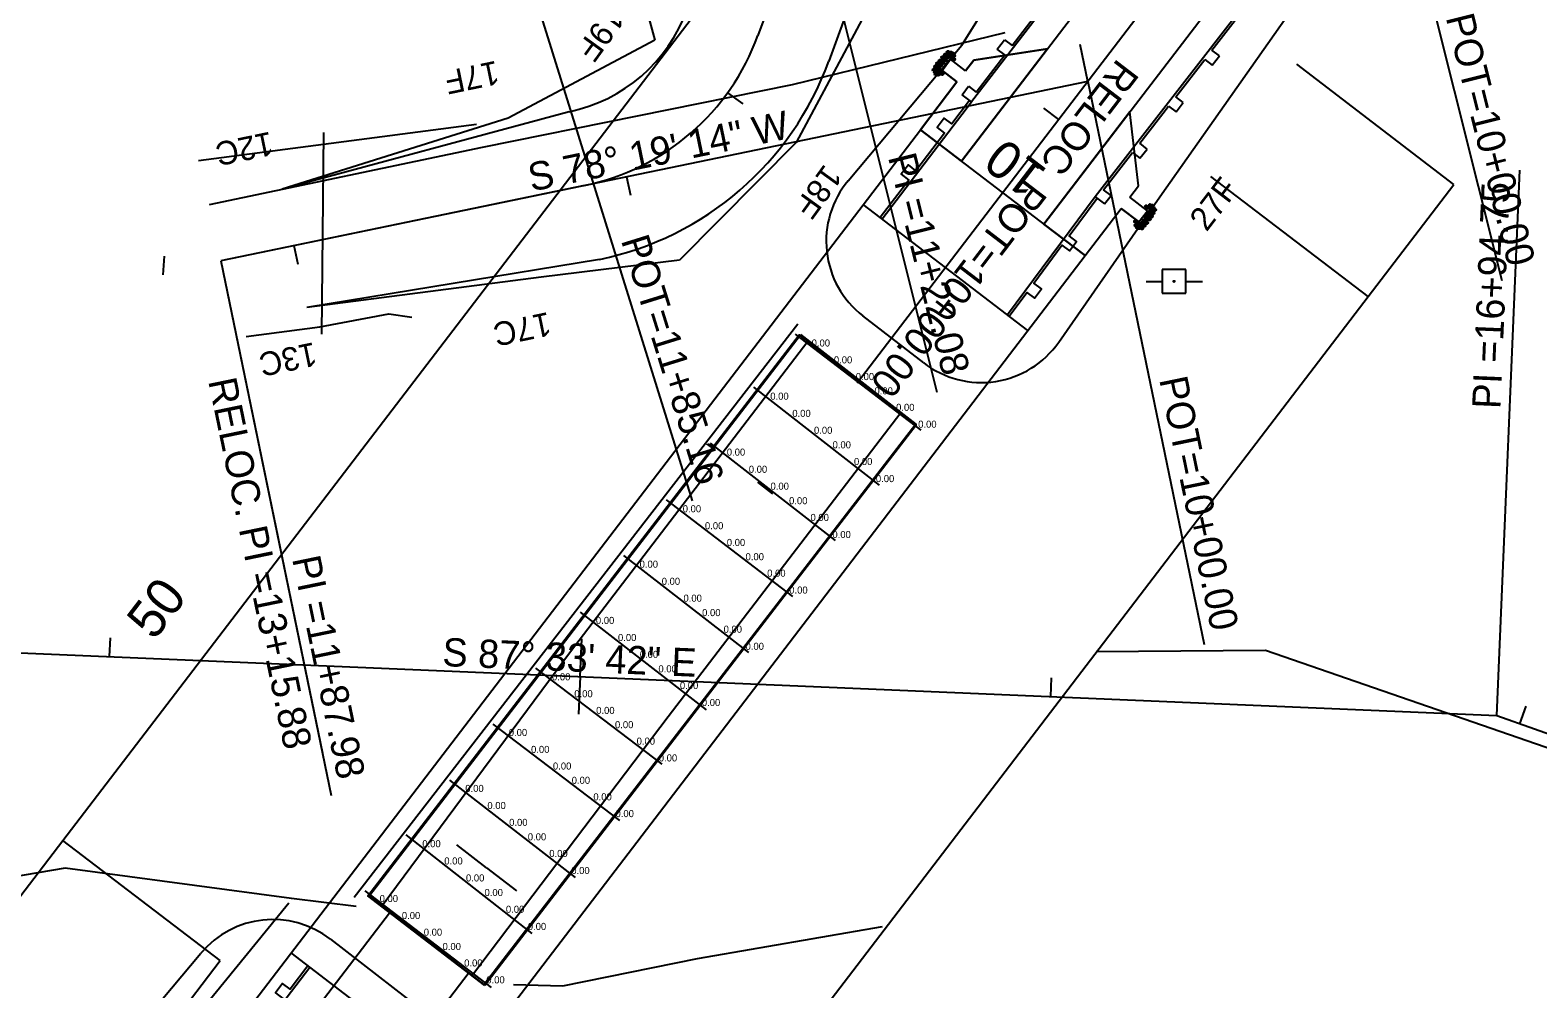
# Model space of a CAD drawing. Extents: x 2500794 to 2511032, y 910653 to 917533.
# Drawn here: x 2510449.4 to 2510769.5, y 914520.5 to 914724 of the extents above; entities that cross this region are included whole.
import ezdxf

# ---------------------------------------------------------------- set-up
doc = ezdxf.new("R2010")
doc.units = 0
for name, color, linetype in [('RD_EX_BldgApp', 7, 'Continuous'), ('RD_EX_Bridge', 7, 'Continuous'), ('RD_EX_DR_Pipe', 7, 'Continuous'), ('RD_EX_Driveway', 7, 'Continuous'), ('RD_EX_DV_Prop', 7, 'Continuous'), ('RD_EX_GuardRail', 7, 'Continuous'), ('RD_EX_H2O', 7, 'Continuous'), ('RD_EX_Road', 7, 'Continuous'), ('RD_EX_RW', 7, 'Continuous'), ('RD_EX_TX_Misc_ELEV', 7, 'Continuous'), ('RD_EX_UT', 7, 'Continuous'), ('RD_EX_VEG', 7, 'Continuous'), ('RD_HC_Cl', 7, 'Continuous'), ('RD_HC_CL_Rel', 7, 'Continuous'), ('RD_HC_Data', 7, 'Continuous'), ('RD_HC_Data_Rel', 7, 'Continuous'), ('RD_HC_Data_Tic', 7, 'Continuous'), ('RD_HC_Data_Tic_Rel', 7, 'Continuous'), ('RD_HC_TX_Rel_Sta50', 7, 'Continuous'), ('RD_HC_TX_Sta50', 7, 'Continuous'), ('RD_PD_ALT1_TrvlWay', 7, 'Continuous'), ('RD_PD_ALT2_TrvlWay', 7, 'Continuous'), ('RD_PD_Bridge', 7, 'Continuous'), ('RD_PD_CstnLmt', 7, 'Continuous'), ('RD_PD_CstnLmt_TX', 7, 'Continuous'), ('RD_PD_GR', 7, 'Continuous'), ('RD_PD_PaveShd', 7, 'Continuous'), ('RD_PD_RW', 7, 'Continuous'), ('RD_Sketch10', 7, 'Continuous'), ('RD_SMD_Locator', 7, 'Continuous')]:
    doc.layers.add(name, color=color, linetype=linetype)

msp = doc.modelspace()

# ---------------------------------------------------------------- linework, layer by layer
at = {"layer": 'RD_EX_BldgApp'}
msp.add_line((2510518.22, 914539.96), (2510612.43, 914661.69), dxfattribs=at)
at = {"layer": 'RD_EX_Bridge'}
for p, q in [((2510485.18, 914696.35), (2510544.21, 914704.09)), ((2510638.62, 914639.1), (2510611.89, 914659.47)), ((2510629.75, 914627.42), (2510603.09, 914648.24)), ((2510620.41, 914615.65), (2510593.88, 914636.35)), ((2510611.36, 914603.79), (2510584.52, 914624.28)), ((2510602.03, 914591.89), (2510575.46, 914612.48)), ((2510593.02, 914579.74), (2510566.3, 914600.44)), ((2510583.62, 914568.19), (2510556.78, 914588.59)), ((2510574.6, 914556.25), (2510547.74, 914576.67)), ((2510565.2, 914544.15), (2510538.53, 914564.81)), ((2510555.97, 914532.25), (2510529.25, 914553.21)), ((2510547.37, 914520.8), (2510520.52, 914541.26))]:
    msp.add_line(p, q, dxfattribs=at)
for points in [[(2510495.3, 914658.96), (2510510.94, 914661.03), (2510525.55, 914663.82), (2510530.43, 914663.05)], [(2510545.93, 914521.22), (2510521.15, 914540.23), (2510612.72, 914659.35), (2510637.53, 914640.26), (2510545.93, 914521.22)], [(2510612.96, 914659.41), (2510637.48, 914640.34), (2510545.8, 914521.43), (2510521.37, 914540.28), (2510612.96, 914659.41)]]:
    msp.add_lwpolyline(points, dxfattribs=at)
at = {"layer": 'RD_EX_DR_Pipe'}
msp.add_line((2510511.68, 914702.28), (2510511.31, 914659.5), dxfattribs=at)
at = {"layer": 'RD_EX_Driveway'}
msp.add_lwpolyline([(2510487.48, 914687.01), (2510545.46, 914699.2), (2510611.31, 914712.47), (2510656.46, 914723.53)], dxfattribs=at)
at = {"layer": 'RD_EX_DV_Prop'}
for p, q in [((2510675.74, 914592.08), (2510711.72, 914592.42)), ((2510711.72, 914592.42), (2510835.72, 914549.42))]:
    msp.add_line(p, q, dxfattribs=at)
at = {"layer": 'RD_EX_GuardRail'}
for p, q in [((2510521.44, 914540.3), (2510612.89, 914659.25)), ((2510545.91, 914521.38), (2510637.53, 914640.26))]:
    msp.add_line(p, q, dxfattribs=at)
at = {"layer": 'RD_EX_H2O'}
for points in [[(2510518.61, 914537.94), (2510504.91, 914539.65), (2510456.89, 914546.12), (2510416.59, 914539.24)], [(2510552.05, 914521.42), (2510562.52, 914521.11), (2510591.13, 914526.94), (2510630.35, 914533.72)]]:
    msp.add_lwpolyline(points, dxfattribs=at)
at = {"layer": 'RD_EX_Road'}
for points in [[(2510524.13, 914538.19), (2510564.16, 914592.13), (2510614.5, 914657.98)], [(2510543.54, 914523.71), (2510584.9, 914578.29), (2510634.3, 914642.85)], [(2510525.75, 914536.52), (2510463.72, 914455.48), (2510405.02, 914379.36), (2510342.59, 914297.83), (2510321.12, 914269.96), (2510315.91, 914266.07)], [(2510542.43, 914523.66), (2510481.45, 914443.89), (2510422.16, 914366.04), (2510361.14, 914286.03), (2510337.16, 914254.85), (2510335.48, 914250.67)]]:
    msp.add_lwpolyline(points, dxfattribs=at)
at = {"layer": 'RD_EX_RW'}
for p, q in [((2510456.39, 914552), (2510614.3, 914758.55)), ((2510733.46, 914667.45), (2510700.1, 914692.96)), ((2510575.55, 914460.9), (2510733.46, 914667.45)), ((2510489.75, 914526.49), (2510456.39, 914552)), ((2510350.06, 914343.78), (2510489.75, 914526.49))]:
    msp.add_line(p, q, dxfattribs=at)
at = {"layer": 'RD_EX_UT'}
for p, q in [((2510694.78, 914673.19), (2510689.78, 914673.19)), ((2510689.78, 914673.19), (2510689.78, 914668.19)), ((2510694.78, 914668.19), (2510694.78, 914673.19)), ((2510686.35, 914670.63), (2510689.82, 914670.63)), ((2510689.78, 914668.19), (2510694.78, 914668.19)), ((2510694.71, 914670.63), (2510698.35, 914670.63))]:
    msp.add_line(p, q, dxfattribs=at)
at = {"layer": 'RD_EX_VEG'}
msp.add_lwpolyline([(2510504.36, 914538.68), (2510385.42, 914393.06), (2510329.55, 914316.72), (2510316.15, 914312.58), (2510294.21, 914283.97), (2510227.35, 914191.66), (2510166.08, 914122.51), (2509980.05, 913944.43), (2509913.7, 913875.62), (2509840.84, 913797.95)], dxfattribs=at)
at = {"layer": 'RD_HC_Cl'}
for p, q in [((2510673.98, 914713.13), (2510489.89, 914675.07)), ((2510372.48, 914595.03), (2510760.78, 914578.5)), ((2510760.78, 914578.5), (2510844.23, 914549.12))]:
    msp.add_line(p, q, dxfattribs=at)
at = {"layer": 'RD_HC_CL_Rel'}
for p, q in [((2510624.66, 914779.75), (2510603.94, 914722.88)), ((2510567.09, 914691.03), (2510489.89, 914675.07))]:
    msp.add_line(p, q, dxfattribs=at)
msp.add_arc((2510556.96, 914739.99), 50, 281.6795, 339.9865, dxfattribs=at)
at = {"layer": 'RD_HC_Data'}
for p, q in [((2510732.21, 914789.3), (2510761.86, 914670.87)), ((2510613.79, 914759.65), (2510641.94, 914647.17)), ((2510553.57, 914740.88), (2510589.97, 914624.1)), ((2510673.98, 914713.13), (2510698.69, 914593.57)), ((2510760.78, 914578.5), (2510765.71, 914694.29)), ((2510489.89, 914675.07), (2510513.36, 914561.52))]:
    msp.add_line(p, q, dxfattribs=at)
at = {"layer": 'RD_HC_Data_Rel'}
for p, q in [((2510727.38, 914782.97), (2510625.03, 914649.09)), ((2510489.89, 914675.07), (2510511.5, 914570.51))]:
    msp.add_line(p, q, dxfattribs=at)
at = {"layer": 'RD_HC_Data_Tic'}
for p, q in [((2510673.98, 914713.13), (2510672.36, 914720.96)), ((2510673.98, 914713.13), (2510675.6, 914705.29)), ((2510667.81, 914705.06), (2510664.63, 914707.48)), ((2510576.05, 914692.88), (2510576.86, 914688.96)), ((2510477.91, 914676.04), (2510477.59, 914672.05)), ((2510607.07, 914625.61), (2510603.9, 914628.04)), ((2510466.3, 914591.04), (2510466.47, 914595.03)), ((2510566.21, 914586.78), (2510566.55, 914594.77)), ((2510566.21, 914586.78), (2510565.87, 914578.79)), ((2510666.12, 914582.53), (2510666.29, 914586.52)), ((2510765.73, 914576.75), (2510767.06, 914580.53)), ((2510546.34, 914546.17), (2510539.98, 914551.03)), ((2510546.34, 914546.17), (2510552.69, 914541.31))]:
    msp.add_line(p, q, dxfattribs=at)
at = {"layer": 'RD_HC_Data_Tic_Rel'}
for p, q in [((2510597.49, 914710.7), (2510600.73, 914708.36)), ((2510597.49, 914710.7), (2510600.73, 914708.36)), ((2510597.49, 914710.7), (2510600.73, 914708.36)), ((2510505.44, 914678.29), (2510506.25, 914674.37)), ((2510505.44, 914678.29), (2510506.25, 914674.37)), ((2510505.44, 914678.29), (2510506.25, 914674.37))]:
    msp.add_line(p, q, dxfattribs=at)
at = {"layer": 'RD_PD_ALT1_TrvlWay'}
for p, q in [((2510647.19, 914696.2), (2510871.65, 914989.78)), ((2510664.67, 914682.84), (2510889.13, 914976.42))]:
    msp.add_line(p, q, dxfattribs=at)
at = {"layer": 'RD_PD_ALT2_TrvlWay'}
for p, q in [((2510639.69, 914774.28), (2510618.98, 914717.41)), ((2510563.85, 914706.7), (2510502.96, 914690.27)), ((2510570.32, 914675.36), (2510508.16, 914665.14))]:
    msp.add_line(p, q, dxfattribs=at)
for radius in [34, 66]:
    msp.add_arc((2510556.96, 914739.99), radius, 281.6795, 339.9865, dxfattribs=at)
at = {"layer": 'RD_PD_Bridge'}
for p, q in [((2510492.68, 914512.22), (2510638.45, 914702.88)), ((2510673.41, 914676.15), (2510638.45, 914702.88)), ((2510661.26, 914660.27), (2510626.3, 914686.99)), ((2510527.64, 914485.49), (2510673.41, 914676.15)), ((2510539.79, 914501.38), (2510504.83, 914528.11))]:
    msp.add_line(p, q, dxfattribs=at)
at = {"layer": 'RD_PD_CstnLmt'}
for p, q in [((2510567.69, 914774.58), (2510582.03, 914721.87)), ((2510689.26, 914688.65), (2510746.91, 914770.46)), ((2510647.2, 914720.82), (2510676.68, 914767.81)), ((2510638.17, 914748.91), (2510612.02, 914700.19)), ((2510582.03, 914721.87), (2510550.91, 914705.32)), ((2510623.1, 914692.06), (2510647.2, 914720.82)), ((2510550.91, 914705.32), (2510502.96, 914690.27)), ((2510612.02, 914700.19), (2510587.32, 914675.2)), ((2510667.8, 914657.78), (2510689.26, 914688.65)), ((2510587.32, 914675.2), (2510557.89, 914671.55)), ((2510557.89, 914671.55), (2510508.16, 914665.14)), ((2510639.14, 914653.38), (2510626.19, 914663.4)), ((2510513.21, 914531.01), (2510541.37, 914509.22)), ((2510454.31, 914490.65), (2510485.64, 914528.04))]:
    msp.add_line(p, q, dxfattribs=at)
for centre, start, end in [((2510638.43, 914679.21), 140.0354, 232.2705), ((2510651.38, 914669.2), 232.2705, 325.1865), ((2510500.97, 914515.19), 52.2705, 140.0354)]:
    msp.add_arc(centre, 20, start, end, dxfattribs=at)
at = {"layer": 'RD_PD_GR'}
for p, q in [((2510687.28, 914758.07), (2510649.26, 914708.78)), ((2510713.73, 914737.84), (2510675.56, 914688.66)), ((2510700.32, 914719.77), (2510709.4, 914731.46)), ((2510657.88, 914720.76), (2510663.99, 914728.68)), ((2510654.76, 914720), (2510656.29, 914721.98)), ((2510654.76, 914720), (2510656.29, 914721.98)), ((2510656.35, 914718.78), (2510654.76, 914720)), ((2510656.29, 914721.98), (2510657.88, 914720.76)), ((2510701.91, 914718.53), (2510700.32, 914719.77)), ((2510650.24, 914710.86), (2510656.35, 914718.78)), ((2510692.66, 914709.89), (2510698.79, 914717.79)), ((2510698.79, 914717.79), (2510700.38, 914716.56)), ((2510700.38, 914716.56), (2510701.91, 914718.53)), ((2510647.28, 914710.3), (2510648.65, 914712.09)), ((2510649.26, 914708.78), (2510647.28, 914710.3)), ((2510648.65, 914712.09), (2510650.24, 914710.86)), ((2510694.25, 914708.66), (2510692.66, 914709.89)), ((2510685, 914700.01), (2510691.13, 914707.91)), ((2510691.13, 914707.91), (2510692.71, 914706.68)), ((2510692.71, 914706.68), (2510694.25, 914708.66)), ((2510686.58, 914698.78), (2510685, 914700.01)), ((2510677.33, 914690.14), (2510683.46, 914698.04)), ((2510683.46, 914698.04), (2510685.05, 914696.81)), ((2510685.05, 914696.81), (2510686.58, 914698.78)), ((2510675.56, 914688.66), (2510677.54, 914687.13)), ((2510678.92, 914688.91), (2510677.33, 914690.14)), ((2510677.54, 914687.13), (2510678.92, 914688.91))]:
    msp.add_line(p, q, dxfattribs=at)
for points in [[(2510630.28, 914683.95), (2510649.26, 914708.78), (2510648.87, 914709.08), (2510645.07, 914704.11), (2510643.48, 914705.33), (2510641.96, 914703.35), (2510643.55, 914702.13), (2510637.48, 914694.18), (2510635.88, 914695.4), (2510634.37, 914693.42), (2510635.96, 914692.2), (2510629.89, 914684.25)], [(2510675.56, 914688.66), (2510656.89, 914663.61), (2510657.28, 914663.31), (2510661.02, 914668.32), (2510662.63, 914667.12), (2510664.12, 914669.13), (2510662.51, 914670.33), (2510668.49, 914678.35), (2510670.1, 914677.15), (2510671.59, 914679.15), (2510669.98, 914680.35), (2510675.96, 914688.37)], [(2510489.82, 914500.24), (2510508.8, 914525.07), (2510508.41, 914525.37), (2510504.62, 914520.4), (2510503.02, 914521.62), (2510501.5, 914519.64), (2510503.1, 914518.42), (2510497.02, 914510.47), (2510495.43, 914511.69), (2510493.91, 914509.71), (2510495.51, 914508.49), (2510489.43, 914500.54)]]:
    msp.add_lwpolyline(points, close=True, dxfattribs=at)
at = {"layer": 'RD_PD_PaveShd'}
for p, q in [((2510665.41, 914720.03), (2510647.19, 914696.2)), ((2510647.19, 914696.2), (2510665.41, 914720.03)), ((2510649.76, 914717.67), (2510665.41, 914720.03)), ((2510665.41, 914720.03), (2510649.76, 914717.67)), ((2510643.02, 914715.44), (2510644.85, 914717.83)), ((2510644.85, 914717.83), (2510643.02, 914715.44)), ((2510648.02, 914715.4), (2510644.85, 914717.83)), ((2510648.02, 914715.4), (2510644.85, 914717.83)), ((2510648.02, 914715.4), (2510649.76, 914717.67)), ((2510649.76, 914717.67), (2510648.02, 914715.4)), ((2510638.45, 914702.88), (2510646.2, 914713.02)), ((2510646.2, 914713.02), (2510638.45, 914702.88)), ((2510646.2, 914713.02), (2510643.02, 914715.44)), ((2510643.02, 914715.44), (2510646.2, 914713.02)), ((2510664.67, 914682.84), (2510682.89, 914706.67)), ((2510682.89, 914706.67), (2510664.67, 914682.84)), ((2510684.72, 914690.95), (2510682.89, 914706.67)), ((2510684.72, 914690.95), (2510682.89, 914706.67)), ((2510647.19, 914696.2), (2510638.45, 914702.88)), ((2510638.45, 914702.88), (2510647.19, 914696.2)), ((2510682.9, 914688.57), (2510684.72, 914690.95)), ((2510682.9, 914688.57), (2510684.72, 914690.95)), ((2510686.67, 914685.68), (2510682.9, 914688.57)), ((2510686.67, 914685.68), (2510682.9, 914688.57)), ((2510673.41, 914676.15), (2510681.07, 914686.18)), ((2510673.41, 914676.15), (2510681.07, 914686.18)), ((2510684.79, 914683.34), (2510681.07, 914686.18)), ((2510681.07, 914686.18), (2510684.79, 914683.34)), ((2510684.79, 914683.34), (2510686.67, 914685.68)), ((2510684.79, 914683.34), (2510686.67, 914685.68)), ((2510673.41, 914676.15), (2510664.67, 914682.84)), ((2510664.67, 914682.84), (2510673.41, 914676.15))]:
    msp.add_line(p, q, dxfattribs=at)
at = {"layer": 'RD_PD_RW'}
for p, q in [((2510751.69, 914691.28), (2510718.32, 914716.79)), ((2510733.46, 914667.45), (2510751.69, 914691.28)), ((2510316.69, 914369.29), (2510456.39, 914552))]:
    msp.add_line(p, q, dxfattribs=at)
at = {"layer": 'RD_Sketch10'}
for centre, major_axis in [((2510644.2, 914719.36), (-0.17, -0.232)), ((2510644.83, 914719.22), (-0.17, -0.232)), ((2510645.28, 914719.01), (-0.17, -0.232)), ((2510641.21, 914715.64), (-0.17, -0.232)), ((2510641.61, 914716.34), (-0.17, -0.232)), ((2510641.85, 914715.84), (-0.17, -0.232)), ((2510642.03, 914716.99), (-0.17, -0.232)), ((2510642.24, 914716.43), (-0.17, -0.232)), ((2510642.39, 914715.86), (-0.17, -0.232)), ((2510642.5, 914717.55), (-0.17, -0.232)), ((2510642.71, 914717), (-0.17, -0.232)), ((2510642.82, 914716.47), (-0.17, -0.232)), ((2510643.1, 914718.27), (-0.17, -0.232)), ((2510643.2, 914717.59), (-0.17, -0.232)), ((2510643.27, 914717.02), (-0.17, -0.232)), ((2510643.66, 914718.82), (-0.17, -0.232)), ((2510643.72, 914718.22), (-0.17, -0.232)), ((2510643.78, 914717.64), (-0.17, -0.232)), ((2510644.25, 914718.2), (-0.17, -0.232)), ((2510644.26, 914718.76), (-0.17, -0.232)), ((2510644.81, 914718.56), (-0.17, -0.232)), ((2510645.15, 914718.1), (-0.17, -0.232)), ((2510645.56, 914718.57), (-0.17, -0.232)), ((2510645.59, 914717.76), (-0.17, -0.232)), ((2510641.51, 914715.21), (-0.17, -0.232)), ((2510641.68, 914714.69), (-0.17, -0.232)), ((2510642.08, 914715.2), (-0.17, -0.232)), ((2510642.21, 914714.54), (-0.17, -0.232)), ((2510642.63, 914715.03), (-0.17, -0.232)), ((2510643.06, 914714.71), (-0.17, -0.232)), ((2510687.18, 914686.86), (0.154, 0.243)), ((2510685.82, 914683.66), (0.154, 0.243)), ((2510686.29, 914684.32), (0.154, 0.243)), ((2510686.34, 914686.64), (0.154, 0.243)), ((2510686.4, 914683.76), (0.154, 0.243)), ((2510686.71, 914684.89), (0.154, 0.243)), ((2510686.8, 914686.34), (0.154, 0.243)), ((2510686.84, 914684.37), (0.154, 0.243)), ((2510687.09, 914685.53), (0.154, 0.243)), ((2510687.09, 914683.84), (0.154, 0.243)), ((2510687.28, 914684.97), (0.154, 0.243)), ((2510687.36, 914686.21), (0.154, 0.243)), ((2510687.52, 914684.43), (0.154, 0.243)), ((2510687.63, 914685.59), (0.154, 0.243)), ((2510687.72, 914686.75), (0.154, 0.243)), ((2510687.91, 914685.11), (0.154, 0.243)), ((2510687.93, 914686.24), (0.154, 0.243)), ((2510688.26, 914685.83), (0.154, 0.243)), ((2510684.02, 914683.42), (0.154, 0.243)), ((2510684.11, 914682.62), (0.154, 0.243)), ((2510684.42, 914682.2), (0.154, 0.243)), ((2510684.49, 914683.12), (0.154, 0.243)), ((2510684.86, 914682.68), (0.154, 0.243)), ((2510684.88, 914682.01), (0.154, 0.243)), ((2510685.4, 914683.08), (0.154, 0.243)), ((2510685.42, 914682.52), (0.154, 0.243)), ((2510685.52, 914681.92), (0.154, 0.243)), ((2510685.92, 914683.09), (0.154, 0.243)), ((2510686.02, 914682.5), (0.154, 0.243)), ((2510686.55, 914683.08), (0.154, 0.243))]:
    msp.add_ellipse(centre, major_axis=major_axis, ratio=0.739412, dxfattribs=at)
at = {"layer": 'RD_SMD_Locator'}
msp.add_circle((2510692.29, 914670.68), 0.15, dxfattribs=at)

# ---------------------------------------------------------------- texts
at = {"layer": 'RD_EX_TX_Misc_ELEV'}
for p in [(2510615.34, 914656.85), (2510620.06, 914653.26), (2510624.7, 914649.72), (2510606.56, 914645.56), (2510628.68, 914646.69), (2510611.24, 914641.91), (2510633.27, 914643.19), (2510615.84, 914638.32), (2510637.96, 914639.61), (2510619.78, 914635.24), (2510597.33, 914633.69), (2510624.33, 914631.69), (2510602, 914630.04), (2510628.98, 914628.06), (2510606.61, 914626.45), (2510587.97, 914621.66), (2510610.55, 914623.37), (2510615.1, 914619.82), (2510592.69, 914618.06), (2510619.75, 914616.19), (2510597.33, 914614.51), (2510578.82, 914609.89), (2510601.31, 914611.48), (2510583.51, 914606.26), (2510605.9, 914607.98), (2510588.13, 914602.68), (2510610.59, 914604.4), (2510592.09, 914599.61), (2510569.54, 914597.96), (2510596.65, 914596.08), (2510574.23, 914594.32), (2510578.85, 914590.74), (2510601.31, 914592.46), (2510582.81, 914587.68), (2510560.22, 914585.98), (2510587.37, 914584.14), (2510564.95, 914582.39), (2510592.03, 914580.53), (2510569.6, 914578.85), (2510551.04, 914574.17), (2510573.59, 914575.82), (2510555.77, 914570.57), (2510578.19, 914572.33), (2510582.89, 914568.76), (2510560.42, 914567.04), (2510564.4, 914564.01), (2510541.81, 914562.29), (2510546.5, 914558.66), (2510569, 914560.51), (2510551.12, 914555.08), (2510573.7, 914556.94), (2510555.08, 914552.01), (2510532.68, 914550.55), (2510559.64, 914548.48), (2510537.35, 914546.89), (2510564.31, 914544.86), (2510541.95, 914543.28), (2510523.62, 914538.91), (2510545.89, 914540.19), (2510528.34, 914535.31), (2510550.43, 914536.63), (2510555.08, 914532.99), (2510532.99, 914531.77), (2510536.98, 914528.73), (2510541.57, 914525.23), (2510546.27, 914521.65)]:
    msp.add_text('0.00', height=1.5, dxfattribs=at).set_placement(p)
at = {"layer": 'RD_HC_Data'}
for s, rotation, p in [('POT=10+00.00', 284.0539, (2510749.94, 914726.73)), ('S 78%%d 19\' 14" W', 11.6795, (2510555.85, 914689.73)), ('PI =11+22.08', 284.0539, (2510631.51, 914697.08)), ('PI =16+94.75', 87.5616, (2510761.55, 914643.52)), ('POT=11+85.16', 287.3108, (2510574.82, 914679.42)), ('POT=10+00.00', 281.6795, (2510689.1, 914649.88)), ('PI =11+87.98', 281.6795, (2510505.01, 914611.82)), ('S 87%%d 33\' 42" E', 357.5616, (2510536.86, 914589.03))]:
    msp.add_text(s, height=6, rotation=rotation, dxfattribs=at).set_placement(p)
at = {"layer": 'RD_HC_Data_Rel'}
for s, rotation, p in [('RELOC. POT=10+00.00', 232.6007, (2510680.37, 914718.2)), ('RELOC. PI =13+15.88', 281.6795, (2510487.2, 914649.58))]:
    msp.add_text(s, height=6, rotation=rotation, dxfattribs=at).set_placement(p)
at = {"layer": 'RD_HC_TX_Rel_Sta50'}
msp.add_text('10', height=8, rotation=142.6007, dxfattribs=at).set_placement((2510665.67, 914694.19))
msp.add_text('10', height=8, rotation=142.6007, dxfattribs=at).set_placement((2510665.67, 914694.19))
msp.add_text('10', height=8, rotation=142.6007, dxfattribs=at).set_placement((2510665.67, 914694.19))
at = {"layer": 'RD_HC_TX_Sta50'}
msp.add_text('50', height=8, rotation=52.6007, dxfattribs=at).set_placement((2510475.76, 914594.24))
at = {"layer": 'RD_PD_CstnLmt_TX'}
for s, rotation, p in [('19F', 234.1373, (2510571.9, 914729.2)), ('17F', 191.6795, (2510548.38, 914717.56)), ('12C', 191.6795, (2510500.43, 914702.51)), ('18F', 234.1373, (2510618.1, 914695.8)), ('27F', 52.6007, (2510699.19, 914681.06)), ('17C', 191.6795, (2510559.41, 914664.2)), ('13C', 191.6795, (2510509.68, 914657.8))]:
    msp.add_text(s, height=5, rotation=rotation, dxfattribs=at).set_placement(p)

doc.saveas('drawing.dxf')
